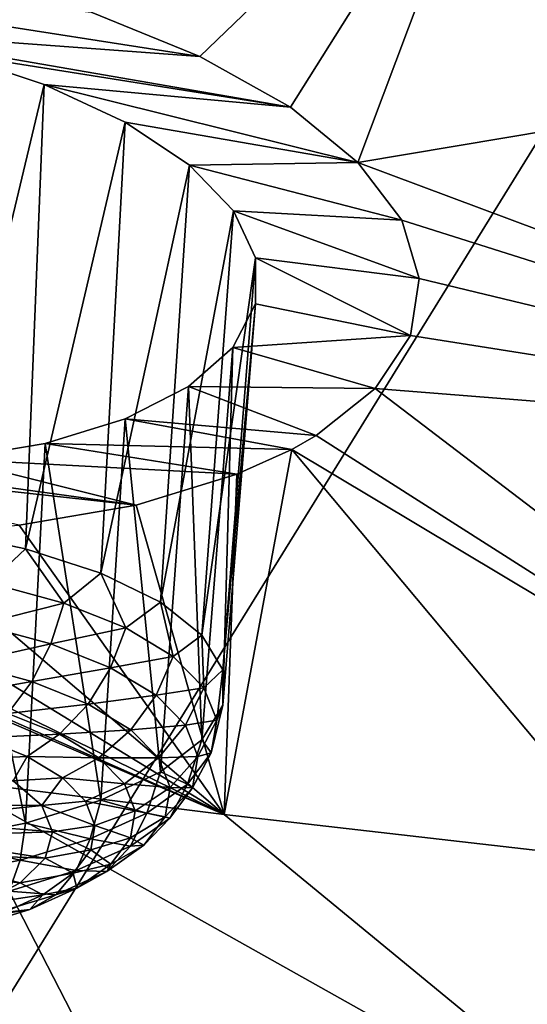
# Model space of a CAD drawing. Header units: metres. Extents: x -106 to 264, y -111 to 81.
# Tile 284 of 549: x 184.66 to 186.16, y 7.23 to 10.13. Entities that reach past the tile are written whole.
import ezdxf

# ---------------------------------------------------------------- set-up
doc = ezdxf.new("R2010")
doc.units = ezdxf.units.M
doc.layers.add('solid_20422013', color=7, linetype='CONTINUOUS')

msp = doc.modelspace()

# ---------------------------------------------------------------- linework, layer by layer
at = {"layer": 'solid_20422013'}
for points in [[(187.189865, 11.391417, 240.914032), (184.160324, 11.802539, 239.772095), (184.468872, 6.990704, 246.761917)], [(187.189865, 11.391417, 240.914032), (184.468872, 6.990704, 246.761917), (188.250092, 6.593118, 247.866257)], [(185.195145, 10.023938, 176.528854), (184.875244, 10.154762, 176.315903), (186.108688, 10.903306, 174.462753)], [(185.462418, 9.874371, 176.794083), (185.195145, 10.023938, 176.528854), (186.108688, 10.903306, 174.462753)], [(185.661346, 9.711526, 177.102234), (185.462418, 9.874371, 176.794083), (186.108688, 10.903306, 174.462753)], [(188.237228, 10.143511, 175.711212), (185.661346, 9.711526, 177.102234), (186.108688, 10.903306, 174.462753)], [(185.195145, 10.023938, 176.528854), (182.962662, 10.373031, 176.272797), (184.875244, 10.154762, 176.315903)], [(184.154877, 10.100755, 176.581284), (182.962662, 10.373031, 176.272797), (185.195145, 10.023938, 176.528854)], [(188.237228, 10.143511, 175.711212), (187.912231, 8.869726, 178.508255), (185.661346, 9.711526, 177.102234)], [(184.154877, 10.100755, 176.581284), (185.195145, 10.023938, 176.528854), (185.462418, 9.874371, 176.794083)], [(184.459137, 10.033344, 176.660431), (184.154877, 10.100755, 176.581284), (185.462418, 9.874371, 176.794083)], [(184.422043, 8.62638, 176.23909), (184.459137, 10.033344, 176.660431), (184.736969, 9.941542, 176.796463)], [(184.736969, 9.941542, 176.796463), (184.459137, 10.033344, 176.660431), (185.462418, 9.874371, 176.794083)], [(184.681259, 8.572097, 176.378601), (184.422043, 8.62638, 176.23909), (184.736969, 9.941542, 176.796463)], [(184.681259, 8.572097, 176.378601), (184.736969, 9.941542, 176.796463), (184.975754, 9.830766, 176.984055)], [(184.736969, 9.941542, 176.796463), (185.462418, 9.874371, 176.794083), (185.661346, 9.711526, 177.102234)], [(184.975754, 9.830766, 176.984055), (184.736969, 9.941542, 176.796463), (185.661346, 9.711526, 177.102234)], [(184.903687, 8.500412, 176.565643), (184.681259, 8.572097, 176.378601), (184.975754, 9.830766, 176.984055)], [(184.903687, 8.500412, 176.565643), (184.975754, 9.830766, 176.984055), (185.164597, 9.704031, 177.214569)], [(185.164597, 9.704031, 177.214569), (184.975754, 9.830766, 176.984055), (185.661346, 9.711526, 177.102234)], [(185.07962, 8.414456, 176.792053), (184.903687, 8.500412, 176.565643), (185.164597, 9.704031, 177.214569)], [(185.07962, 8.414456, 176.792053), (185.164597, 9.704031, 177.214569), (185.294327, 9.569022, 177.476746)], [(185.164597, 9.704031, 177.214569), (185.661346, 9.711526, 177.102234), (185.790512, 9.541169, 177.440445)], [(185.294327, 9.569022, 177.476746), (185.164597, 9.704031, 177.214569), (185.790512, 9.541169, 177.440445)], [(187.912231, 8.869726, 178.508255), (185.790512, 9.541169, 177.440445), (185.661346, 9.711526, 177.102234)], [(185.201355, 8.317988, 177.047943), (185.07962, 8.414456, 176.792053), (185.294327, 9.569022, 177.476746)], [(185.201355, 8.317988, 177.047943), (185.294327, 9.569022, 177.476746), (185.359863, 9.430254, 177.758057)], [(185.294327, 9.569022, 177.476746), (185.790512, 9.541169, 177.440445), (185.841476, 9.369164, 177.797028)], [(185.359863, 9.430254, 177.758057), (185.294327, 9.569022, 177.476746), (185.841476, 9.369164, 177.797028)], [(187.912231, 8.869726, 178.508255), (185.841476, 9.369164, 177.797028), (185.790512, 9.541169, 177.440445)], [(185.26358, 8.215223, 177.322113), (185.201355, 8.317988, 177.047943), (185.359863, 9.430254, 177.758057)], [(185.26358, 8.215223, 177.322113), (185.359863, 9.430254, 177.758057), (185.359177, 9.29423, 178.047501)], [(185.359177, 9.29423, 178.047501), (185.359863, 9.430254, 177.758057), (185.816803, 9.201598, 178.157974)], [(185.359863, 9.430254, 177.758057), (185.841476, 9.369164, 177.797028), (185.816803, 9.201598, 178.157974)], [(187.912231, 8.869726, 178.508255), (185.816803, 9.201598, 178.157974), (185.841476, 9.369164, 177.797028)], [(185.263565, 8.110652, 177.602585), (185.359177, 9.29423, 178.047501), (185.292221, 9.165774, 178.332413)], [(185.263565, 8.110652, 177.602585), (185.26358, 8.215223, 177.322113), (185.359177, 9.29423, 178.047501)], [(185.292221, 9.165774, 178.332413), (185.359177, 9.29423, 178.047501), (185.816803, 9.201598, 178.157974)], [(185.292221, 9.165774, 178.332413), (185.816803, 9.201598, 178.157974), (185.712219, 9.045411, 178.509064)], [(187.912231, 8.869726, 178.508255), (185.712219, 9.045411, 178.509064), (185.816803, 9.201598, 178.157974)], [(185.162201, 9.05124, 178.59996), (185.292221, 9.165774, 178.332413), (185.712219, 9.045411, 178.509064)], [(185.201309, 8.008846, 177.877106), (185.292221, 9.165774, 178.332413), (185.162201, 9.05124, 178.59996)], [(185.201309, 8.008846, 177.877106), (185.263565, 8.110652, 177.602585), (185.292221, 9.165774, 178.332413)], [(184.975204, 8.955729, 178.838501), (185.162201, 9.05124, 178.59996), (185.53804, 8.905877, 178.83725)], [(185.079559, 7.914255, 178.133667), (185.162201, 9.05124, 178.59996), (184.975204, 8.955729, 178.838501)], [(185.079559, 7.914255, 178.133667), (185.201309, 8.008846, 177.877106), (185.162201, 9.05124, 178.59996)], [(185.162201, 9.05124, 178.59996), (185.712219, 9.045411, 178.509064), (185.53804, 8.905877, 178.83725)], [(185.53804, 8.905877, 178.83725), (185.712219, 9.045411, 178.509064), (187.707489, 7.52342, 181.408279)], [(187.912231, 8.869726, 178.508255), (187.707489, 7.52342, 181.408279), (185.712219, 9.045411, 178.509064)], [(184.739441, 8.882573, 179.037796), (184.975204, 8.955729, 178.838501), (185.466766, 8.865072, 178.936935)], [(184.90361, 7.831011, 178.361084), (184.975204, 8.955729, 178.838501), (184.739441, 8.882573, 179.037796)], [(184.90361, 7.831011, 178.361084), (185.079559, 7.914255, 178.133667), (184.975204, 8.955729, 178.838501)], [(184.975204, 8.955729, 178.838501), (185.53804, 8.905877, 178.83725), (185.466766, 8.865072, 178.936935)], [(185.466766, 8.865072, 178.936935), (185.53804, 8.905877, 178.83725), (187.707489, 7.52342, 181.408279)], [(184.465622, 8.836196, 179.189865), (184.739441, 8.882573, 179.037796), (185.304611, 8.791926, 179.122009)], [(184.681152, 7.762753, 178.549377), (184.739441, 8.882573, 179.037796), (184.465622, 8.836196, 179.189865)], [(184.90361, 7.831011, 178.361084), (184.739441, 8.882573, 179.037796), (184.681152, 7.762753, 178.549377)], [(184.739441, 8.882573, 179.037796), (185.466766, 8.865072, 178.936935), (185.304611, 8.791926, 179.122009)], [(185.466766, 8.865072, 178.936935), (186.483398, 7.649337, 181.333771), (185.267349, 7.788717, 181.248596)], [(185.304611, 8.791926, 179.122009), (185.466766, 8.865072, 178.936935), (185.267349, 7.788717, 181.248596)], [(185.466766, 8.865072, 178.936935), (187.707489, 7.52342, 181.408279), (186.483398, 7.649337, 181.333771)], [(183.847198, 8.828452, 179.3293), (185.007431, 8.70136, 179.369415), (184.663269, 8.641439, 179.561646)], [(183.847198, 8.828452, 179.3293), (184.163986, 8.817475, 179.288498), (185.007431, 8.70136, 179.369415)], [(184.163986, 8.817475, 179.288498), (184.465622, 8.836196, 179.189865), (185.007431, 8.70136, 179.369415)], [(184.421921, 7.712466, 178.690353), (184.681152, 7.762753, 178.549377), (184.465622, 8.836196, 179.189865)], [(184.465622, 8.836196, 179.189865), (185.304611, 8.791926, 179.122009), (185.007431, 8.70136, 179.369415)], [(182.958893, 8.781911, 179.611786), (185.267349, 7.788717, 181.248596), (184.464569, 7.888838, 181.185837)], [(183.108658, 8.742356, 179.662964), (185.267349, 7.788717, 181.248596), (182.958893, 8.781911, 179.611786)], [(185.007431, 8.70136, 179.369415), (185.304611, 8.791926, 179.122009), (185.267349, 7.788717, 181.248596)], [(183.108658, 8.742356, 179.662964), (183.498993, 8.665092, 179.74379), (185.267349, 7.788717, 181.248596)], [(184.663269, 8.641439, 179.561646), (185.007431, 8.70136, 179.369415), (185.267349, 7.788717, 181.248596)], [(183.498993, 8.665092, 179.74379), (183.900894, 8.622995, 179.750519), (185.267349, 7.788717, 181.248596)], [(184.297058, 8.615037, 179.688538), (184.663269, 8.641439, 179.561646), (185.267349, 7.788717, 181.248596)], [(184.574173, 8.472035, 176.29657), (184.422043, 8.62638, 176.23909), (184.681259, 8.572097, 176.378601)], [(183.900894, 8.622995, 179.750519), (184.297058, 8.615037, 179.688538), (185.267349, 7.788717, 181.248596)], [(184.794189, 8.412153, 176.452011), (184.574173, 8.472035, 176.29657), (184.681259, 8.572097, 176.378601)], [(184.794189, 8.412153, 176.452011), (184.681259, 8.572097, 176.378601), (184.903687, 8.500412, 176.565643)], [(184.977478, 8.338677, 176.644775), (184.794189, 8.412153, 176.452011), (184.903687, 8.500412, 176.565643)], [(184.977478, 8.338677, 176.644775), (184.903687, 8.500412, 176.565643), (185.07962, 8.414456, 176.792053)], [(184.5448, 8.349305, 176.300339), (184.574173, 8.472035, 176.29657), (184.794189, 8.412153, 176.452011)], [(184.756317, 8.291739, 176.449768), (184.5448, 8.349305, 176.300339), (184.794189, 8.412153, 176.452011)], [(184.756317, 8.291739, 176.449768), (184.794189, 8.412153, 176.452011), (184.977478, 8.338677, 176.644775)], [(185.117004, 8.25443, 176.867462), (184.977478, 8.338677, 176.644775), (185.07962, 8.414456, 176.792053)], [(185.117004, 8.25443, 176.867462), (185.07962, 8.414456, 176.792053), (185.201355, 8.317988, 177.047943)], [(184.501572, 8.234877, 176.331589), (184.5448, 8.349305, 176.300339), (184.756317, 8.291739, 176.449768)], [(184.93251, 8.221104, 176.635086), (184.756317, 8.291739, 176.449768), (184.977478, 8.338677, 176.644775)], [(184.93251, 8.221104, 176.635086), (184.977478, 8.338677, 176.644775), (185.117004, 8.25443, 176.867462)], [(185.207413, 8.162649, 177.111511), (185.117004, 8.25443, 176.867462), (185.201355, 8.317988, 177.047943)], [(185.207413, 8.162649, 177.111511), (185.201355, 8.317988, 177.047943), (185.26358, 8.215223, 177.322113)], [(184.700378, 8.180766, 176.472046), (184.501572, 8.234877, 176.331589), (184.756317, 8.291739, 176.449768)], [(184.700378, 8.180766, 176.472046), (184.756317, 8.291739, 176.449768), (184.93251, 8.221104, 176.635086)], [(185.06665, 8.140113, 176.849167), (184.93251, 8.221104, 176.635086), (185.117004, 8.25443, 176.867462)], [(185.06665, 8.140113, 176.849167), (185.117004, 8.25443, 176.867462), (185.207413, 8.162649, 177.111511)], [(184.44722, 8.136045, 176.388321), (184.501572, 8.234877, 176.331589), (184.700378, 8.180766, 176.472046)], [(184.866013, 8.114369, 176.64624), (184.700378, 8.180766, 176.472046), (184.93251, 8.221104, 176.635086)], [(184.866013, 8.114369, 176.64624), (184.93251, 8.221104, 176.635086), (185.06665, 8.140113, 176.849167)], [(185.245209, 8.066861, 177.367538), (185.207413, 8.162649, 177.111511), (185.26358, 8.215223, 177.322113)], [(185.245209, 8.066861, 177.367538), (185.26358, 8.215223, 177.322113), (185.263565, 8.110652, 177.602585)], [(184.629959, 8.086309, 176.517426), (184.44722, 8.136045, 176.388321), (184.700378, 8.180766, 176.472046)], [(184.629959, 8.086309, 176.517426), (184.700378, 8.180766, 176.472046), (184.866013, 8.114369, 176.64624)], [(185.153549, 8.051881, 177.083771), (185.06665, 8.140113, 176.849167), (185.207413, 8.162649, 177.111511)], [(185.153549, 8.051881, 177.083771), (185.207413, 8.162649, 177.111511), (185.245209, 8.066861, 177.367538)], [(184.992096, 8.03824, 176.847473), (184.866013, 8.114369, 176.64624), (185.06665, 8.140113, 176.849167)], [(184.992096, 8.03824, 176.847473), (185.06665, 8.140113, 176.849167), (185.153549, 8.051881, 177.083771)], [(184.782196, 8.025282, 176.677536), (184.629959, 8.086309, 176.517426), (184.866013, 8.114369, 176.64624)], [(184.782196, 8.025282, 176.677536), (184.866013, 8.114369, 176.64624), (184.992096, 8.03824, 176.847473)], [(185.228943, 7.970748, 177.625717), (185.263565, 8.110652, 177.602585), (185.201309, 8.008846, 177.877106)], [(185.228943, 7.970748, 177.625717), (185.245209, 8.066861, 177.367538), (185.263565, 8.110652, 177.602585)], [(184.549561, 8.014392, 176.583023), (184.629959, 8.086309, 176.517426), (184.782196, 8.025282, 176.677536)], [(185.073776, 7.955304, 177.067993), (184.992096, 8.03824, 176.847473), (185.153549, 8.051881, 177.083771)], [(185.073776, 7.955304, 177.067993), (185.153549, 8.051881, 177.083771), (185.18988, 7.959797, 177.329895)], [(185.18988, 7.959797, 177.329895), (185.153549, 8.051881, 177.083771), (185.245209, 8.066861, 177.367538)], [(185.18988, 7.959797, 177.329895), (185.245209, 8.066861, 177.367538), (185.228943, 7.970748, 177.625717)], [(185.290894, 6.283446, 184.502121), (181.875961, 7.554808, 182.431747), (183.386337, 8.033326, 181.093918)], [(184.464569, 7.888838, 181.185837), (185.290894, 6.283446, 184.502121), (183.386337, 8.033326, 181.093918)], [(184.514481, 7.951771, 176.711273), (184.549561, 8.014392, 176.583023), (184.686447, 7.959519, 176.726974)], [(184.686447, 7.959519, 176.726974), (184.549561, 8.014392, 176.583023), (184.782196, 8.025282, 176.677536)], [(184.686447, 7.959519, 176.726974), (184.782196, 8.025282, 176.677536), (184.898087, 7.955307, 176.862503)], [(184.898087, 7.955307, 176.862503), (184.782196, 8.025282, 176.677536), (184.992096, 8.03824, 176.847473)], [(184.898087, 7.955307, 176.862503), (184.992096, 8.03824, 176.847473), (185.073776, 7.955304, 177.067993)], [(185.159256, 7.878004, 177.876099), (185.201309, 8.008846, 177.877106), (185.079559, 7.914255, 178.133667)], [(185.159256, 7.878004, 177.876099), (185.228943, 7.970748, 177.625717), (185.201309, 8.008846, 177.877106)], [(184.645447, 7.887666, 176.880127), (184.514481, 7.951771, 176.711273), (184.686447, 7.959519, 176.726974)], [(184.645447, 7.887666, 176.880127), (184.686447, 7.959519, 176.726974), (184.790649, 7.896602, 176.89328)], [(184.790649, 7.896602, 176.89328), (184.686447, 7.959519, 176.726974), (184.898087, 7.955307, 176.862503)], [(185.107925, 7.868747, 177.299347), (185.073776, 7.955304, 177.067993), (185.18988, 7.959797, 177.329895)], [(185.107925, 7.868747, 177.299347), (185.18988, 7.959797, 177.329895), (185.174255, 7.8674, 177.578094)], [(185.174255, 7.8674, 177.578094), (185.228943, 7.970748, 177.625717), (185.159256, 7.878004, 177.876099)], [(185.174255, 7.8674, 177.578094), (185.18988, 7.959797, 177.329895), (185.228943, 7.970748, 177.625717)], [(184.790649, 7.896602, 176.89328), (184.898087, 7.955307, 176.862503), (184.973175, 7.879076, 177.065201)], [(184.973175, 7.879076, 177.065201), (184.898087, 7.955307, 176.862503), (185.073776, 7.955304, 177.067993)], [(184.973175, 7.879076, 177.065201), (185.073776, 7.955304, 177.067993), (185.107925, 7.868747, 177.299347)], [(185.038818, 7.792192, 178.1091), (185.079559, 7.914255, 178.133667), (184.90361, 7.831011, 178.361084)], [(185.038818, 7.792192, 178.1091), (185.159256, 7.878004, 177.876099), (185.079559, 7.914255, 178.133667)], [(184.278061, 7.820611, 177.085648), (184.645447, 7.887666, 176.880127), (184.729401, 7.814811, 177.073563)], [(184.464569, 7.888838, 181.185837), (186.607559, 6.685765, 183.384644), (185.290894, 6.283446, 184.502121)], [(184.464569, 7.888838, 181.185837), (185.267349, 7.788717, 181.248596), (186.607559, 6.685765, 183.384644)], [(184.729401, 7.814811, 177.073563), (184.645447, 7.887666, 176.880127), (184.790649, 7.896602, 176.89328)], [(184.729401, 7.814811, 177.073563), (184.790649, 7.896602, 176.89328), (184.858154, 7.828058, 177.075546)], [(184.858154, 7.828058, 177.075546), (184.790649, 7.896602, 176.89328), (184.973175, 7.879076, 177.065201)], [(184.858154, 7.828058, 177.075546), (184.973175, 7.879076, 177.065201), (185.004562, 7.799517, 177.277847)], [(185.004562, 7.799517, 177.277847), (184.973175, 7.879076, 177.065201), (185.107925, 7.868747, 177.299347)], [(185.107254, 7.778241, 177.818802), (185.159256, 7.878004, 177.876099), (185.038818, 7.792192, 178.1091)], [(185.107254, 7.778241, 177.818802), (185.174255, 7.8674, 177.578094), (185.159256, 7.878004, 177.876099)], [(185.004562, 7.799517, 177.277847), (185.107925, 7.868747, 177.299347), (185.093246, 7.781896, 177.532654)], [(185.093246, 7.781896, 177.532654), (185.107925, 7.868747, 177.299347), (185.174255, 7.8674, 177.578094)], [(185.093246, 7.781896, 177.532654), (185.174255, 7.8674, 177.578094), (185.107254, 7.778241, 177.818802)], [(184.325882, 7.773417, 177.211105), (184.278061, 7.820611, 177.085648), (184.729401, 7.814811, 177.073563)], [(184.325882, 7.773417, 177.211105), (184.729401, 7.814811, 177.073563), (184.76149, 7.737435, 177.28035)], [(184.872253, 7.716609, 178.315735), (184.90361, 7.831011, 178.361084), (184.681152, 7.762753, 178.549377)], [(184.729401, 7.814811, 177.073563), (184.858154, 7.828058, 177.075546), (184.886383, 7.756522, 177.266754)], [(184.76149, 7.737435, 177.28035), (184.729401, 7.814811, 177.073563), (184.886383, 7.756522, 177.266754)], [(184.886383, 7.756522, 177.266754), (184.858154, 7.828058, 177.075546), (185.004562, 7.799517, 177.277847)], [(184.872253, 7.716609, 178.315735), (185.038818, 7.792192, 178.1091), (184.90361, 7.831011, 178.361084)], [(184.991486, 7.695746, 178.042786), (185.038818, 7.792192, 178.1091), (184.872253, 7.716609, 178.315735)], [(184.886383, 7.756522, 177.266754), (185.004562, 7.799517, 177.277847), (184.991058, 7.719688, 177.492279)], [(184.991058, 7.719688, 177.492279), (185.004562, 7.799517, 177.277847), (185.093246, 7.781896, 177.532654)], [(184.991058, 7.719688, 177.492279), (185.093246, 7.781896, 177.532654), (185.030273, 7.698088, 177.758911)], [(184.991486, 7.695746, 178.042786), (185.107254, 7.778241, 177.818802), (185.038818, 7.792192, 178.1091)], [(185.030273, 7.698088, 177.758911), (185.093246, 7.781896, 177.532654), (185.107254, 7.778241, 177.818802)], [(185.267349, 7.788717, 181.248596), (186.483398, 7.649337, 181.333771), (186.607559, 6.685765, 183.384644)], [(184.334, 7.723718, 177.344208), (184.325882, 7.773417, 177.211105), (184.76149, 7.737435, 177.28035)], [(184.66597, 7.654161, 178.488068), (184.681152, 7.762753, 178.549377), (184.421921, 7.712466, 178.690353)], [(184.66597, 7.654161, 178.488068), (184.872253, 7.716609, 178.315735), (184.681152, 7.762753, 178.549377)], [(184.76149, 7.737435, 177.28035), (184.886383, 7.756522, 177.266754), (184.874237, 7.684743, 177.459564)], [(184.874237, 7.684743, 177.459564), (184.886383, 7.756522, 177.266754), (184.991058, 7.719688, 177.492279)], [(185.030273, 7.698088, 177.758911), (185.107254, 7.778241, 177.818802), (184.991486, 7.695746, 178.042786)], [(184.301758, 7.675541, 177.474182), (184.334, 7.723718, 177.344208), (184.739838, 7.66003, 177.488464)], [(184.334, 7.723718, 177.344208), (184.76149, 7.737435, 177.28035), (184.739838, 7.66003, 177.488464)], [(184.739838, 7.66003, 177.488464), (184.76149, 7.737435, 177.28035), (184.874237, 7.684743, 177.459564)], [(184.427887, 7.607248, 178.619492), (184.66597, 7.654161, 178.488068), (184.421921, 7.712466, 178.690353)], [(184.83136, 7.623086, 178.24144), (184.872253, 7.716609, 178.315735), (184.66597, 7.654161, 178.488068)], [(184.83136, 7.623086, 178.24144), (184.991486, 7.695746, 178.042786), (184.872253, 7.716609, 178.315735)], [(184.921432, 7.620545, 177.969452), (184.991486, 7.695746, 178.042786), (184.83136, 7.623086, 178.24144)], [(184.874237, 7.684743, 177.459564), (184.991058, 7.719688, 177.492279), (184.933182, 7.642656, 177.700241)], [(184.921432, 7.620545, 177.969452), (185.030273, 7.698088, 177.758911), (184.991486, 7.695746, 178.042786)], [(184.933182, 7.642656, 177.700241), (185.030273, 7.698088, 177.758911), (184.921432, 7.620545, 177.969452)], [(184.933182, 7.642656, 177.700241), (184.991058, 7.719688, 177.492279), (185.030273, 7.698088, 177.758911)], [(184.231766, 7.63279, 177.590485), (184.301758, 7.675541, 177.474182), (184.66571, 7.58709, 177.685852)], [(184.301758, 7.675541, 177.474182), (184.739838, 7.66003, 177.488464), (184.66571, 7.58709, 177.685852)], [(184.739838, 7.66003, 177.488464), (184.874237, 7.684743, 177.459564), (184.822189, 7.61548, 177.646561)], [(184.822189, 7.61548, 177.646561), (184.874237, 7.684743, 177.459564), (184.933182, 7.642656, 177.700241)], [(184.427887, 7.607248, 178.619492), (184.633041, 7.563052, 178.407104), (184.66597, 7.654161, 178.488068)], [(184.633041, 7.563052, 178.407104), (184.83136, 7.623086, 178.24144), (184.66597, 7.654161, 178.488068)], [(184.66571, 7.58709, 177.685852), (184.739838, 7.66003, 177.488464), (184.822189, 7.61548, 177.646561)], [(184.822189, 7.61548, 177.646561), (184.933182, 7.642656, 177.700241), (184.833145, 7.571383, 177.893768)], [(184.833145, 7.571383, 177.893768), (184.933182, 7.642656, 177.700241), (184.921432, 7.620545, 177.969452)], [(184.231766, 7.63279, 177.590485), (184.66571, 7.58709, 177.685852), (184.543411, 7.522847, 177.861023)], [(184.77092, 7.552246, 178.156174), (184.83136, 7.623086, 178.24144), (184.633041, 7.563052, 178.407104)], [(184.66571, 7.58709, 177.685852), (184.822189, 7.61548, 177.646561), (184.732254, 7.551394, 177.820557)], [(184.732254, 7.551394, 177.820557), (184.822189, 7.61548, 177.646561), (184.833145, 7.571383, 177.893768)], [(184.77092, 7.552246, 178.156174), (184.921432, 7.620545, 177.969452), (184.83136, 7.623086, 178.24144)], [(184.833145, 7.571383, 177.893768), (184.921432, 7.620545, 177.969452), (184.77092, 7.552246, 178.156174)], [(184.543411, 7.522847, 177.861023), (184.66571, 7.58709, 177.685852), (184.732254, 7.551394, 177.820557)], [(185.290894, 6.283446, 184.502121), (184.079132, 5.844929, 185.720154), (181.875961, 7.554808, 182.431747)], [(184.543411, 7.522847, 177.861023), (184.732254, 7.551394, 177.820557), (184.607849, 7.494947, 177.974884)], [(184.584518, 7.495816, 178.311905), (184.77092, 7.552246, 178.156174), (184.633041, 7.563052, 178.407104)], [(184.694809, 7.508605, 178.065399), (184.77092, 7.552246, 178.156174), (184.584518, 7.495816, 178.311905)], [(184.607849, 7.494947, 177.974884), (184.732254, 7.551394, 177.820557), (184.694809, 7.508605, 178.065399)], [(184.694809, 7.508605, 178.065399), (184.833145, 7.571383, 177.893768), (184.77092, 7.552246, 178.156174)], [(184.732254, 7.551394, 177.820557), (184.833145, 7.571383, 177.893768), (184.694809, 7.508605, 178.065399)], [(184.523468, 7.456738, 178.208542), (184.694809, 7.508605, 178.065399), (184.584518, 7.495816, 178.311905)], [(184.607849, 7.494947, 177.974884), (184.694809, 7.508605, 178.065399), (184.523468, 7.456738, 178.208542)]]:
    msp.add_3dface(points, dxfattribs=at)

doc.saveas('drawing.dxf')
